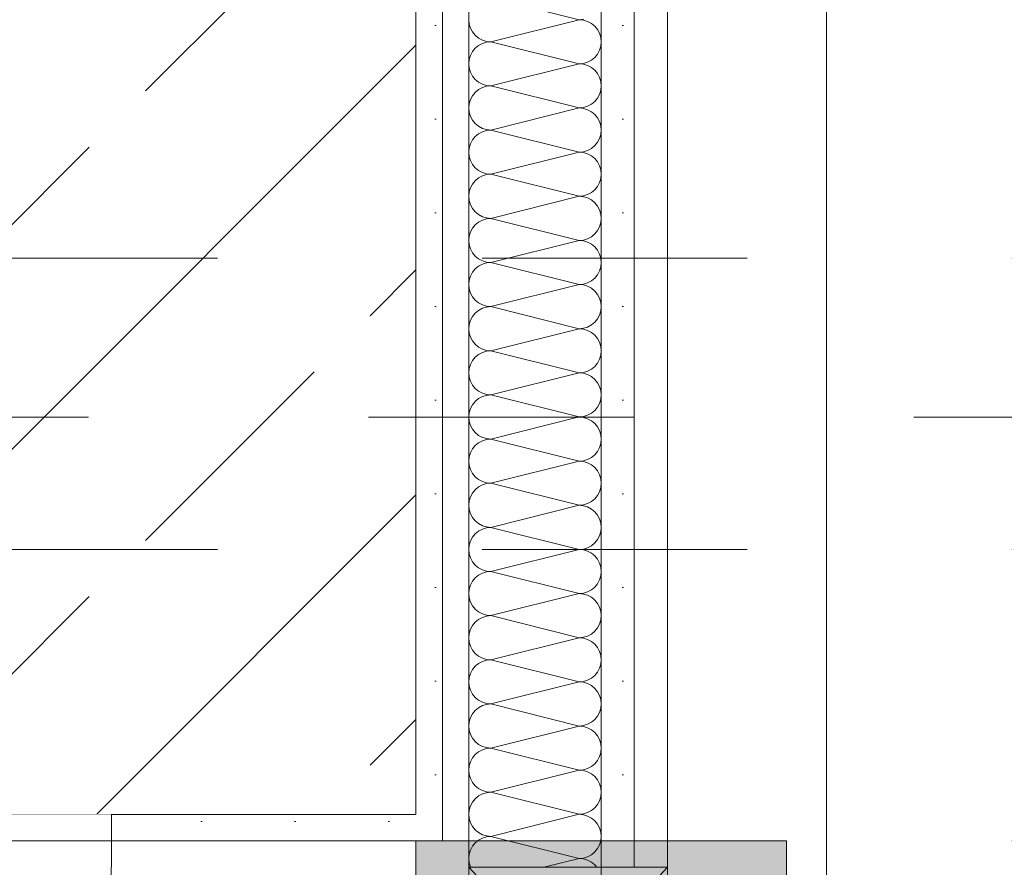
# Model space of a CAD drawing. Header units: metres. Extents: x -4 to 99, y -11 to 17.
# Tile 425 of 656: x 40.13 to 40.502, y 5.18 to 5.5. Entities that reach past the tile are written whole.
import ezdxf

# ---------------------------------------------------------------- set-up
doc = ezdxf.new("R2010")
doc.units = ezdxf.units.M
doc.header["$MEASUREMENT"] = 0
for name, pattern in [('Achse', [0.2, 0.1, -0.05, 0, -0.05]), ('Strichlinie doppelt', [0.546806, 0.264583, -0.105833, 0.070556, -0.105833]), ('Untersicht', [0.1, 0.075, -0.025]), ('Wipeout_Contour', [1, 0, -1])]:
    doc.linetypes.add(name, pattern=pattern)
for name, color, linetype in [('152 - Bemaßung_ Beschriftung.Ausbau', 7, 'Continuous'), ('451 - Universal.Achsen Raster', 7, 'Continuous'), ('605 - Struktur.Wand Innen', 7, 'Continuous'), ('607 - Struktur.Stütze', 7, 'Continuous'), ('608 - Struktur.Träger', 7, 'Continuous'), ('612 - Struktur.Stahlbau', 7, 'Continuous'), ('Neubau_606 - Struktur.Wand Innen Ausbau', 7, 'Continuous'), ('Neubau_612 - Struktur.Stahlbau', 7, 'Continuous'), ('Neubau_650 - Abdeckung.Fußboden Aufbau', 7, 'Continuous'), ('Neubau_653 - Abdeckung.TB Verkofferung', 7, 'Continuous')]:
    doc.layers.add(name, color=color, linetype=linetype)
doc.styles.add('ERSTELLTER_STIL_2', font='txt')
doc.dimstyles.new('ERSTELLTER_STIL__2', dxfattribs={"dimtxt": 0.1, "dimasz": 0.0532, "dimexe": 0.18, "dimexo": 0.0625, "dimgap": 0, "dimtad": 1, "dimtih": 1, "dimtoh": 1, "dimzin": 0, "dimdsep": 46, "dimtxsty": 'ERSTELLTER_STIL_2', "dimblk": 'ARROWHEAD_2', "dimblk1": 'ARROWHEAD_2', "dimblk2": 'ARROWHEAD_2', "dimcen": 0.09, "dimse1": 1, "dimse2": 1, "dimclrd": 7, "dimclre": 7, "dimclrt": 7, "dimazin": 0, "dimtfac": 1, "dimtdec": 4, "dimtmove": 0, "dimatfit": 3, "dimfxl": 1, "dimtolj": 1, "dimtzin": 0, "dimarcsym": 0})
pattern_1 = [(45, (0, 0), (-0.01767767, 0.01767767), [0, -0.025])]

# ---------------------------------------------------------------- blocks, each defined once
blk = doc.blocks.new('*X7')
at = {"layer": 'Neubau_606 - Struktur.Wand Innen Ausbau', "color": 7, "linetype": 'Continuous', "lineweight": 5}
for p, q in [((40.34164, 5.49999), (40.30831, 5.50832)), ((40.29998, 5.49999), (40.30014, 5.49836)), ((40.34164, 5.49999), (40.30831, 5.49165)), ((40.34164, 5.49999), (40.34327, 5.50015)), ((40.34327, 5.49983), (40.34164, 5.49999)), ((40.34483, 5.49935), (40.34327, 5.49983)), ((40.34627, 5.49858), (40.34483, 5.49935)), ((40.30014, 5.49836), (40.30061, 5.4968)), ((40.30061, 5.4968), (40.30138, 5.49536)), ((40.34753, 5.49755), (40.34627, 5.49858)), ((40.34857, 5.49628), (40.34753, 5.49755)), ((40.34934, 5.49484), (40.34857, 5.49628)), ((40.30138, 5.49536), (40.30242, 5.4941)), ((40.30242, 5.4941), (40.30368, 5.49306)), ((40.30368, 5.49306), (40.30512, 5.49229)), ((40.30512, 5.49229), (40.30668, 5.49181)), ((40.30668, 5.49181), (40.30831, 5.49165)), ((40.30831, 5.49165), (40.30668, 5.49149)), ((40.34164, 5.48332), (40.30831, 5.49165)), ((40.34982, 5.49328), (40.34934, 5.49484)), ((40.34998, 5.49165), (40.34982, 5.49328)), ((40.34982, 5.49003), (40.34998, 5.49165)), ((40.30138, 5.48795), (40.30061, 5.48651)), ((40.30242, 5.48921), (40.30138, 5.48795)), ((40.30368, 5.49025), (40.30242, 5.48921)), ((40.30512, 5.49102), (40.30368, 5.49025)), ((40.30668, 5.49149), (40.30512, 5.49102)), ((40.34857, 5.48702), (40.34934, 5.48847)), ((40.34934, 5.48847), (40.34982, 5.49003)), ((40.30014, 5.48495), (40.29998, 5.48332)), ((40.30061, 5.48651), (40.30014, 5.48495)), ((40.34483, 5.48396), (40.34627, 5.48473)), ((40.34627, 5.48473), (40.34753, 5.48576)), ((40.34753, 5.48576), (40.34857, 5.48702)), ((40.29998, 5.48332), (40.30014, 5.4817)), ((40.30014, 5.4817), (40.30061, 5.48013)), ((40.34164, 5.48332), (40.30831, 5.47499)), ((40.34164, 5.48332), (40.34327, 5.48348)), ((40.34327, 5.48316), (40.34164, 5.48332)), ((40.34327, 5.48348), (40.34483, 5.48396)), ((40.34483, 5.48269), (40.34327, 5.48316)), ((40.34627, 5.48192), (40.34483, 5.48269)), ((40.34753, 5.48088), (40.34627, 5.48192)), ((40.34857, 5.47962), (40.34753, 5.48088)), ((40.30061, 5.48013), (40.30138, 5.47869)), ((40.30138, 5.47869), (40.30242, 5.47743)), ((40.30242, 5.47743), (40.30368, 5.47639)), ((40.34934, 5.47818), (40.34857, 5.47962)), ((40.34982, 5.47661), (40.34934, 5.47818)), ((40.30368, 5.47358), (40.30242, 5.47255)), ((40.30368, 5.47639), (40.30512, 5.47562)), ((40.30512, 5.47435), (40.30368, 5.47358)), ((40.30512, 5.47562), (40.30668, 5.47515)), ((40.30668, 5.47483), (40.30512, 5.47435)), ((40.30668, 5.47515), (40.30831, 5.47499)), ((40.30831, 5.47499), (40.30668, 5.47483)), ((40.34164, 5.46665), (40.30831, 5.47499)), ((40.34934, 5.4718), (40.34982, 5.47336)), ((40.34998, 5.47499), (40.34982, 5.47661)), ((40.34982, 5.47336), (40.34998, 5.47499)), ((40.30061, 5.46984), (40.30014, 5.46828)), ((40.30138, 5.47128), (40.30061, 5.46984)), ((40.30242, 5.47255), (40.30138, 5.47128)), ((40.34753, 5.4691), (40.34857, 5.47036)), ((40.34857, 5.47036), (40.34934, 5.4718)), ((40.30014, 5.46828), (40.29998, 5.46665)), ((40.29998, 5.46665), (40.30014, 5.46503)), ((40.34164, 5.46665), (40.30831, 5.45832)), ((40.34164, 5.46665), (40.34327, 5.46681)), ((40.34327, 5.46649), (40.34164, 5.46665)), ((40.34327, 5.46681), (40.34483, 5.46729)), ((40.34483, 5.46602), (40.34327, 5.46649)), ((40.34483, 5.46729), (40.34627, 5.46806)), ((40.34627, 5.46525), (40.34483, 5.46602)), ((40.34627, 5.46806), (40.34753, 5.4691)), ((40.30014, 5.46503), (40.30061, 5.46347)), ((40.30061, 5.46347), (40.30138, 5.46202)), ((40.30138, 5.46202), (40.30242, 5.46076)), ((40.34753, 5.46421), (40.34627, 5.46525)), ((40.34857, 5.46295), (40.34753, 5.46421)), ((40.34934, 5.46151), (40.34857, 5.46295)), ((40.30242, 5.46076), (40.30368, 5.45973)), ((40.30368, 5.45973), (40.30512, 5.45896)), ((40.30512, 5.45896), (40.30668, 5.45848)), ((40.30668, 5.45848), (40.30831, 5.45832)), ((40.30831, 5.45832), (40.30668, 5.45816)), ((40.34164, 5.44999), (40.30831, 5.45832)), ((40.34982, 5.45995), (40.34934, 5.46151)), ((40.34998, 5.45832), (40.34982, 5.45995)), ((40.34982, 5.4567), (40.34998, 5.45832)), ((40.30138, 5.45462), (40.30061, 5.45318)), ((40.30242, 5.45588), (40.30138, 5.45462)), ((40.30368, 5.45692), (40.30242, 5.45588)), ((40.30512, 5.45769), (40.30368, 5.45692)), ((40.30668, 5.45816), (40.30512, 5.45769)), ((40.34857, 5.45369), (40.34934, 5.45513)), ((40.34934, 5.45513), (40.34982, 5.4567)), ((40.30014, 5.45161), (40.29998, 5.44999)), ((40.30061, 5.45318), (40.30014, 5.45161)), ((40.34483, 5.45062), (40.34627, 5.45139)), ((40.34627, 5.45139), (40.34753, 5.45243)), ((40.34753, 5.45243), (40.34857, 5.45369)), ((40.29998, 5.44999), (40.30014, 5.44836)), ((40.30014, 5.44836), (40.30061, 5.4468)), ((40.34164, 5.44999), (40.30831, 5.44165)), ((40.34164, 5.44999), (40.34327, 5.45015)), ((40.34327, 5.44983), (40.34164, 5.44999)), ((40.34327, 5.45015), (40.34483, 5.45062)), ((40.34483, 5.44935), (40.34327, 5.44983)), ((40.34627, 5.44858), (40.34483, 5.44935)), ((40.34753, 5.44755), (40.34627, 5.44858)), ((40.34857, 5.44628), (40.34753, 5.44755)), ((40.30061, 5.4468), (40.30138, 5.44536)), ((40.30138, 5.44536), (40.30242, 5.4441)), ((40.30242, 5.4441), (40.30368, 5.44306)), ((40.34934, 5.44484), (40.34857, 5.44628)), ((40.34982, 5.44328), (40.34934, 5.44484)), ((40.30368, 5.44025), (40.30242, 5.43921)), ((40.30368, 5.44306), (40.30512, 5.44229)), ((40.30512, 5.44102), (40.30368, 5.44025)), ((40.30512, 5.44229), (40.30668, 5.44181)), ((40.30668, 5.44149), (40.30512, 5.44102)), ((40.30668, 5.44181), (40.30831, 5.44165)), ((40.30831, 5.44165), (40.30668, 5.44149)), ((40.34164, 5.43332), (40.30831, 5.44165)), ((40.34934, 5.43847), (40.34982, 5.44003)), ((40.34998, 5.44165), (40.34982, 5.44328)), ((40.34982, 5.44003), (40.34998, 5.44165)), ((40.30061, 5.43651), (40.30014, 5.43495)), ((40.30138, 5.43795), (40.30061, 5.43651)), ((40.30242, 5.43921), (40.30138, 5.43795)), ((40.34753, 5.43576), (40.34857, 5.43702)), ((40.34857, 5.43702), (40.34934, 5.43847)), ((40.30014, 5.43495), (40.29998, 5.43332)), ((40.29998, 5.43332), (40.30014, 5.4317)), ((40.34164, 5.43332), (40.30831, 5.42499)), ((40.34164, 5.43332), (40.34327, 5.43348)), ((40.34327, 5.43316), (40.34164, 5.43332)), ((40.34327, 5.43348), (40.34483, 5.43396)), ((40.34483, 5.43269), (40.34327, 5.43316)), ((40.34483, 5.43396), (40.34627, 5.43473)), ((40.34627, 5.43192), (40.34483, 5.43269)), ((40.34627, 5.43473), (40.34753, 5.43576)), ((40.30014, 5.4317), (40.30061, 5.43013)), ((40.30061, 5.43013), (40.30138, 5.42869)), ((40.30138, 5.42869), (40.30242, 5.42743)), ((40.34753, 5.43088), (40.34627, 5.43192)), ((40.34857, 5.42962), (40.34753, 5.43088)), ((40.34934, 5.42818), (40.34857, 5.42962)), ((40.30242, 5.42743), (40.30368, 5.42639)), ((40.30368, 5.42639), (40.30512, 5.42562)), ((40.30512, 5.42562), (40.30668, 5.42515)), ((40.30668, 5.42483), (40.30512, 5.42435)), ((40.30668, 5.42515), (40.30831, 5.42499)), ((40.30831, 5.42499), (40.30668, 5.42483)), ((40.34164, 5.41665), (40.30831, 5.42499)), ((40.34982, 5.42661), (40.34934, 5.42818)), ((40.34998, 5.42499), (40.34982, 5.42661)), ((40.34982, 5.42336), (40.34998, 5.42499)), ((40.30138, 5.42128), (40.30061, 5.41984)), ((40.30242, 5.42255), (40.30138, 5.42128)), ((40.30368, 5.42358), (40.30242, 5.42255)), ((40.30512, 5.42435), (40.30368, 5.42358)), ((40.34857, 5.42036), (40.34934, 5.4218)), ((40.34934, 5.4218), (40.34982, 5.42336)), ((40.30014, 5.41828), (40.29998, 5.41665)), ((40.30061, 5.41984), (40.30014, 5.41828)), ((40.34327, 5.41681), (40.34483, 5.41729)), ((40.34483, 5.41729), (40.34627, 5.41806)), ((40.34627, 5.41806), (40.34753, 5.4191)), ((40.34753, 5.4191), (40.34857, 5.42036)), ((40.29998, 5.41665), (40.30014, 5.41503)), ((40.30014, 5.41503), (40.30061, 5.41347)), ((40.34164, 5.41665), (40.30831, 5.40832)), ((40.34164, 5.41665), (40.34327, 5.41681)), ((40.34327, 5.41649), (40.34164, 5.41665)), ((40.34483, 5.41602), (40.34327, 5.41649)), ((40.34627, 5.41525), (40.34483, 5.41602)), ((40.34753, 5.41421), (40.34627, 5.41525)), ((40.34857, 5.41295), (40.34753, 5.41421)), ((40.30061, 5.41347), (40.30138, 5.41202)), ((40.30138, 5.41202), (40.30242, 5.41076)), ((40.30242, 5.41076), (40.30368, 5.40973)), ((40.34934, 5.41151), (40.34857, 5.41295)), ((40.34982, 5.40995), (40.34934, 5.41151)), ((40.34998, 5.40832), (40.34982, 5.40995)), ((40.30368, 5.40692), (40.30242, 5.40588)), ((40.30368, 5.40973), (40.30512, 5.40896)), ((40.30512, 5.40769), (40.30368, 5.40692)), ((40.30512, 5.40896), (40.30668, 5.40848)), ((40.30668, 5.40816), (40.30512, 5.40769)), ((40.30668, 5.40848), (40.30831, 5.40832)), ((40.30831, 5.40832), (40.30668, 5.40816)), ((40.34164, 5.39999), (40.30831, 5.40832)), ((40.34934, 5.40513), (40.34982, 5.4067)), ((40.34982, 5.4067), (40.34998, 5.40832)), ((40.30061, 5.40318), (40.30014, 5.40161)), ((40.30138, 5.40462), (40.30061, 5.40318)), ((40.30242, 5.40588), (40.30138, 5.40462)), ((40.34627, 5.40139), (40.34753, 5.40243)), ((40.34753, 5.40243), (40.34857, 5.40369)), ((40.34857, 5.40369), (40.34934, 5.40513)), ((40.30014, 5.40161), (40.29998, 5.39999)), ((40.29998, 5.39999), (40.30014, 5.39836)), ((40.34164, 5.39999), (40.30831, 5.39165)), ((40.34164, 5.39999), (40.34327, 5.40015)), ((40.34327, 5.39983), (40.34164, 5.39999)), ((40.34327, 5.40015), (40.34483, 5.40062)), ((40.34483, 5.39935), (40.34327, 5.39983)), ((40.34483, 5.40062), (40.34627, 5.40139)), ((40.34627, 5.39858), (40.34483, 5.39935)), ((40.30014, 5.39836), (40.30061, 5.3968)), ((40.30061, 5.3968), (40.30138, 5.39536)), ((40.30138, 5.39536), (40.30242, 5.3941)), ((40.34753, 5.39755), (40.34627, 5.39858)), ((40.34857, 5.39628), (40.34753, 5.39755)), ((40.34934, 5.39484), (40.34857, 5.39628)), ((40.30242, 5.3941), (40.30368, 5.39306)), ((40.30368, 5.39306), (40.30512, 5.39229)), ((40.30512, 5.39229), (40.30668, 5.39181)), ((40.30668, 5.39149), (40.30512, 5.39102)), ((40.30668, 5.39181), (40.30831, 5.39165)), ((40.30831, 5.39165), (40.30668, 5.39149)), ((40.34164, 5.38332), (40.30831, 5.39165)), ((40.34982, 5.39328), (40.34934, 5.39484)), ((40.34998, 5.39165), (40.34982, 5.39328)), ((40.34982, 5.39003), (40.34998, 5.39165)), ((40.30138, 5.38795), (40.30061, 5.38651)), ((40.30242, 5.38921), (40.30138, 5.38795)), ((40.30368, 5.39025), (40.30242, 5.38921)), ((40.30512, 5.39102), (40.30368, 5.39025)), ((40.34857, 5.38702), (40.34934, 5.38847)), ((40.34934, 5.38847), (40.34982, 5.39003)), ((40.30014, 5.38495), (40.29998, 5.38332)), ((40.30061, 5.38651), (40.30014, 5.38495)), ((40.34327, 5.38348), (40.34483, 5.38396)), ((40.34483, 5.38396), (40.34627, 5.38473)), ((40.34627, 5.38473), (40.34753, 5.38576)), ((40.34753, 5.38576), (40.34857, 5.38702)), ((40.29998, 5.38332), (40.30014, 5.3817)), ((40.30014, 5.3817), (40.30061, 5.38013)), ((40.30061, 5.38013), (40.30138, 5.37869)), ((40.34164, 5.38332), (40.30831, 5.37499)), ((40.34164, 5.38332), (40.34327, 5.38348)), ((40.34327, 5.38316), (40.34164, 5.38332)), ((40.34483, 5.38269), (40.34327, 5.38316)), ((40.34627, 5.38192), (40.34483, 5.38269)), ((40.34753, 5.38088), (40.34627, 5.38192)), ((40.34857, 5.37962), (40.34753, 5.38088)), ((40.30138, 5.37869), (40.30242, 5.37743)), ((40.30242, 5.37743), (40.30368, 5.37639)), ((40.30368, 5.37639), (40.30512, 5.37562)), ((40.34934, 5.37818), (40.34857, 5.37962)), ((40.34982, 5.37661), (40.34934, 5.37818)), ((40.34998, 5.37499), (40.34982, 5.37661)), ((40.30368, 5.37358), (40.30242, 5.37255)), ((40.30512, 5.37435), (40.30368, 5.37358)), ((40.30512, 5.37562), (40.30668, 5.37515)), ((40.30668, 5.37483), (40.30512, 5.37435)), ((40.30668, 5.37515), (40.30831, 5.37499)), ((40.30831, 5.37499), (40.30668, 5.37483)), ((40.34164, 5.36665), (40.30831, 5.37499)), ((40.34934, 5.3718), (40.34982, 5.37336)), ((40.34982, 5.37336), (40.34998, 5.37499)), ((40.30061, 5.36984), (40.30014, 5.36828)), ((40.30138, 5.37128), (40.30061, 5.36984)), ((40.30242, 5.37255), (40.30138, 5.37128)), ((40.34627, 5.36806), (40.34753, 5.3691)), ((40.34753, 5.3691), (40.34857, 5.37036)), ((40.34857, 5.37036), (40.34934, 5.3718)), ((40.30014, 5.36828), (40.29998, 5.36665)), ((40.29998, 5.36665), (40.30014, 5.36503)), ((40.34164, 5.36665), (40.30831, 5.35832)), ((40.34164, 5.36665), (40.34327, 5.36681)), ((40.34327, 5.36649), (40.34164, 5.36665)), ((40.34327, 5.36681), (40.34483, 5.36729)), ((40.34483, 5.36602), (40.34327, 5.36649)), ((40.34483, 5.36729), (40.34627, 5.36806)), ((40.34627, 5.36525), (40.34483, 5.36602)), ((40.34753, 5.36421), (40.34627, 5.36525)), ((40.30014, 5.36503), (40.30061, 5.36347)), ((40.30061, 5.36347), (40.30138, 5.36202)), ((40.30138, 5.36202), (40.30242, 5.36076)), ((40.34857, 5.36295), (40.34753, 5.36421)), ((40.34934, 5.36151), (40.34857, 5.36295)), ((40.34982, 5.35995), (40.34934, 5.36151)), ((40.30242, 5.36076), (40.30368, 5.35973)), ((40.30368, 5.35973), (40.30512, 5.35896)), ((40.30512, 5.35896), (40.30668, 5.35848)), ((40.30668, 5.35816), (40.30512, 5.35769)), ((40.30668, 5.35848), (40.30831, 5.35832)), ((40.30831, 5.35832), (40.30668, 5.35816)), ((40.34164, 5.34999), (40.30831, 5.35832)), ((40.34998, 5.35832), (40.34982, 5.35995)), ((40.34982, 5.3567), (40.34998, 5.35832)), ((40.30138, 5.35462), (40.30061, 5.35318)), ((40.30242, 5.35588), (40.30138, 5.35462)), ((40.30368, 5.35692), (40.30242, 5.35588)), ((40.30512, 5.35769), (40.30368, 5.35692)), ((40.34857, 5.35369), (40.34934, 5.35513)), ((40.34934, 5.35513), (40.34982, 5.3567)), ((40.30014, 5.35161), (40.29998, 5.34999)), ((40.30061, 5.35318), (40.30014, 5.35161)), ((40.34327, 5.35015), (40.34483, 5.35062)), ((40.34483, 5.35062), (40.34627, 5.35139)), ((40.34627, 5.35139), (40.34753, 5.35243)), ((40.34753, 5.35243), (40.34857, 5.35369)), ((40.29998, 5.34999), (40.30014, 5.34836)), ((40.30014, 5.34836), (40.30061, 5.3468)), ((40.30061, 5.3468), (40.30138, 5.34536)), ((40.34164, 5.34999), (40.30831, 5.34165)), ((40.34164, 5.34999), (40.34327, 5.35015)), ((40.34327, 5.34983), (40.34164, 5.34999)), ((40.34483, 5.34935), (40.34327, 5.34983)), ((40.34627, 5.34858), (40.34483, 5.34935)), ((40.34753, 5.34755), (40.34627, 5.34858)), ((40.34857, 5.34628), (40.34753, 5.34755)), ((40.30138, 5.34536), (40.30242, 5.3441)), ((40.30242, 5.3441), (40.30368, 5.34306)), ((40.30368, 5.34306), (40.30512, 5.34229)), ((40.34934, 5.34484), (40.34857, 5.34628)), ((40.34982, 5.34328), (40.34934, 5.34484)), ((40.34998, 5.34165), (40.34982, 5.34328)), ((40.30242, 5.33921), (40.30138, 5.33795)), ((40.30368, 5.34025), (40.30242, 5.33921)), ((40.30512, 5.34102), (40.30368, 5.34025)), ((40.30512, 5.34229), (40.30668, 5.34181)), ((40.30668, 5.34149), (40.30512, 5.34102)), ((40.30668, 5.34181), (40.30831, 5.34165)), ((40.30831, 5.34165), (40.30668, 5.34149)), ((40.34164, 5.33332), (40.30831, 5.34165)), ((40.34934, 5.33847), (40.34982, 5.34003)), ((40.34982, 5.34003), (40.34998, 5.34165)), ((40.30061, 5.33651), (40.30014, 5.33495)), ((40.30138, 5.33795), (40.30061, 5.33651)), ((40.34627, 5.33473), (40.34753, 5.33576)), ((40.34753, 5.33576), (40.34857, 5.33702)), ((40.34857, 5.33702), (40.34934, 5.33847)), ((40.30014, 5.33495), (40.29998, 5.33332)), ((40.29998, 5.33332), (40.30014, 5.3317)), ((40.34164, 5.33332), (40.30831, 5.32499)), ((40.34164, 5.33332), (40.34327, 5.33348)), ((40.34327, 5.33316), (40.34164, 5.33332)), ((40.34327, 5.33348), (40.34483, 5.33396)), ((40.34483, 5.33269), (40.34327, 5.33316)), ((40.34483, 5.33396), (40.34627, 5.33473)), ((40.34627, 5.33192), (40.34483, 5.33269)), ((40.34753, 5.33088), (40.34627, 5.33192)), ((40.30014, 5.3317), (40.30061, 5.33013)), ((40.30061, 5.33013), (40.30138, 5.32869)), ((40.30138, 5.32869), (40.30242, 5.32743)), ((40.34857, 5.32962), (40.34753, 5.33088)), ((40.34934, 5.32818), (40.34857, 5.32962)), ((40.34982, 5.32661), (40.34934, 5.32818)), ((40.30242, 5.32743), (40.30368, 5.32639)), ((40.30368, 5.32639), (40.30512, 5.32562)), ((40.30512, 5.32435), (40.30368, 5.32358)), ((40.30512, 5.32562), (40.30668, 5.32515)), ((40.30668, 5.32483), (40.30512, 5.32435)), ((40.30668, 5.32515), (40.30831, 5.32499)), ((40.30831, 5.32499), (40.30668, 5.32483)), ((40.34164, 5.31665), (40.30831, 5.32499)), ((40.34998, 5.32499), (40.34982, 5.32661)), ((40.34982, 5.32336), (40.34998, 5.32499)), ((40.30138, 5.32128), (40.30061, 5.31984)), ((40.30242, 5.32255), (40.30138, 5.32128)), ((40.30368, 5.32358), (40.30242, 5.32255)), ((40.34857, 5.32036), (40.34934, 5.3218)), ((40.34934, 5.3218), (40.34982, 5.32336)), ((40.30014, 5.31828), (40.29998, 5.31665)), ((40.30061, 5.31984), (40.30014, 5.31828)), ((40.34327, 5.31681), (40.34483, 5.31729)), ((40.34483, 5.31729), (40.34627, 5.31806)), ((40.34627, 5.31806), (40.34753, 5.3191)), ((40.34753, 5.3191), (40.34857, 5.32036)), ((40.29998, 5.31665), (40.30014, 5.31503)), ((40.30014, 5.31503), (40.30061, 5.31347)), ((40.30061, 5.31347), (40.30138, 5.31202)), ((40.34164, 5.31665), (40.30831, 5.30832)), ((40.34164, 5.31665), (40.34327, 5.31681)), ((40.34327, 5.31649), (40.34164, 5.31665)), ((40.34483, 5.31602), (40.34327, 5.31649)), ((40.34627, 5.31525), (40.34483, 5.31602)), ((40.34753, 5.31421), (40.34627, 5.31525)), ((40.34857, 5.31295), (40.34753, 5.31421)), ((40.30138, 5.31202), (40.30242, 5.31076)), ((40.30242, 5.31076), (40.30368, 5.30973)), ((40.30368, 5.30973), (40.30512, 5.30896)), ((40.34934, 5.31151), (40.34857, 5.31295)), ((40.34982, 5.30995), (40.34934, 5.31151)), ((40.34998, 5.30832), (40.34982, 5.30995)), ((40.30242, 5.30588), (40.30138, 5.30462)), ((40.30368, 5.30692), (40.30242, 5.30588)), ((40.30512, 5.30769), (40.30368, 5.30692)), ((40.30512, 5.30896), (40.30668, 5.30848)), ((40.30668, 5.30816), (40.30512, 5.30769)), ((40.30668, 5.30848), (40.30831, 5.30832)), ((40.30831, 5.30832), (40.30668, 5.30816)), ((40.34164, 5.29999), (40.30831, 5.30832)), ((40.34934, 5.30513), (40.34982, 5.3067)), ((40.34982, 5.3067), (40.34998, 5.30832)), ((40.30061, 5.30318), (40.30014, 5.30161)), ((40.30138, 5.30462), (40.30061, 5.30318)), ((40.34627, 5.30139), (40.34753, 5.30243)), ((40.34753, 5.30243), (40.34857, 5.30369)), ((40.34857, 5.30369), (40.34934, 5.30513)), ((40.30014, 5.30161), (40.29998, 5.29999)), ((40.29998, 5.29999), (40.30014, 5.29836)), ((40.30014, 5.29836), (40.30061, 5.2968)), ((40.34164, 5.29999), (40.30831, 5.29165)), ((40.34164, 5.29999), (40.34327, 5.30015)), ((40.34327, 5.29983), (40.34164, 5.29999)), ((40.34327, 5.30015), (40.34483, 5.30062)), ((40.34483, 5.29935), (40.34327, 5.29983)), ((40.34483, 5.30062), (40.34627, 5.30139)), ((40.34627, 5.29858), (40.34483, 5.29935)), ((40.34753, 5.29755), (40.34627, 5.29858)), ((40.30061, 5.2968), (40.30138, 5.29536)), ((40.30138, 5.29536), (40.30242, 5.2941)), ((40.34857, 5.29628), (40.34753, 5.29755)), ((40.34934, 5.29484), (40.34857, 5.29628)), ((40.34982, 5.29328), (40.34934, 5.29484)), ((40.30242, 5.2941), (40.30368, 5.29306)), ((40.30368, 5.29306), (40.30512, 5.29229)), ((40.30512, 5.29102), (40.30368, 5.29025)), ((40.30512, 5.29229), (40.30668, 5.29181)), ((40.30668, 5.29149), (40.30512, 5.29102)), ((40.30668, 5.29181), (40.30831, 5.29165)), ((40.30831, 5.29165), (40.30668, 5.29149)), ((40.34164, 5.28332), (40.30831, 5.29165)), ((40.34998, 5.29165), (40.34982, 5.29328)), ((40.34982, 5.29003), (40.34998, 5.29165)), ((40.30138, 5.28795), (40.30061, 5.28651)), ((40.30242, 5.28921), (40.30138, 5.28795)), ((40.30368, 5.29025), (40.30242, 5.28921)), ((40.34857, 5.28702), (40.34934, 5.28847)), ((40.34934, 5.28847), (40.34982, 5.29003)), ((40.30014, 5.28495), (40.29998, 5.28332)), ((40.30061, 5.28651), (40.30014, 5.28495)), ((40.34164, 5.28332), (40.34327, 5.28348)), ((40.34327, 5.28348), (40.34483, 5.28396)), ((40.34483, 5.28396), (40.34627, 5.28473)), ((40.34627, 5.28473), (40.34753, 5.28576)), ((40.34753, 5.28576), (40.34857, 5.28702)), ((40.29998, 5.28332), (40.30014, 5.2817)), ((40.30014, 5.2817), (40.30061, 5.28013)), ((40.30061, 5.28013), (40.30138, 5.27869)), ((40.34164, 5.28332), (40.30831, 5.27499)), ((40.34327, 5.28316), (40.34164, 5.28332)), ((40.34483, 5.28269), (40.34327, 5.28316)), ((40.34627, 5.28192), (40.34483, 5.28269)), ((40.34753, 5.28088), (40.34627, 5.28192)), ((40.34857, 5.27962), (40.34753, 5.28088)), ((40.30138, 5.27869), (40.30242, 5.27743)), ((40.30242, 5.27743), (40.30368, 5.27639)), ((40.30368, 5.27639), (40.30512, 5.27562)), ((40.34934, 5.27818), (40.34857, 5.27962)), ((40.34982, 5.27661), (40.34934, 5.27818)), ((40.34998, 5.27499), (40.34982, 5.27661)), ((40.30242, 5.27255), (40.30138, 5.27128)), ((40.30368, 5.27358), (40.30242, 5.27255)), ((40.30512, 5.27435), (40.30368, 5.27358)), ((40.30512, 5.27562), (40.30668, 5.27515)), ((40.30668, 5.27483), (40.30512, 5.27435)), ((40.30668, 5.27515), (40.30831, 5.27499)), ((40.30831, 5.27499), (40.30668, 5.27483)), ((40.34164, 5.26665), (40.30831, 5.27499)), ((40.34934, 5.2718), (40.34982, 5.27336)), ((40.34982, 5.27336), (40.34998, 5.27499)), ((40.30061, 5.26984), (40.30014, 5.26828)), ((40.30138, 5.27128), (40.30061, 5.26984)), ((40.34627, 5.26806), (40.34753, 5.2691)), ((40.34753, 5.2691), (40.34857, 5.27036)), ((40.34857, 5.27036), (40.34934, 5.2718)), ((40.30014, 5.26828), (40.29998, 5.26665)), ((40.29998, 5.26665), (40.30014, 5.26503)), ((40.30014, 5.26503), (40.30061, 5.26347)), ((40.34164, 5.26665), (40.30831, 5.25832)), ((40.34164, 5.26665), (40.34327, 5.26681)), ((40.34327, 5.26649), (40.34164, 5.26665)), ((40.34327, 5.26681), (40.34483, 5.26729)), ((40.34483, 5.26602), (40.34327, 5.26649)), ((40.34483, 5.26729), (40.34627, 5.26806)), ((40.34627, 5.26525), (40.34483, 5.26602)), ((40.34753, 5.26421), (40.34627, 5.26525)), ((40.30061, 5.26347), (40.30138, 5.26202)), ((40.30138, 5.26202), (40.30242, 5.26076)), ((40.34857, 5.26295), (40.34753, 5.26421)), ((40.34934, 5.26151), (40.34857, 5.26295)), ((40.34982, 5.25995), (40.34934, 5.26151)), ((40.30242, 5.26076), (40.30368, 5.25973)), ((40.30368, 5.25973), (40.30512, 5.25896)), ((40.30512, 5.25769), (40.30368, 5.25692)), ((40.30512, 5.25896), (40.30668, 5.25848)), ((40.30668, 5.25816), (40.30512, 5.25769)), ((40.30668, 5.25848), (40.30831, 5.25832)), ((40.30831, 5.25832), (40.30668, 5.25816)), ((40.34164, 5.24999), (40.30831, 5.25832)), ((40.34998, 5.25832), (40.34982, 5.25995)), ((40.34982, 5.2567), (40.34998, 5.25832)), ((40.30138, 5.25462), (40.30061, 5.25318)), ((40.30242, 5.25588), (40.30138, 5.25462)), ((40.30368, 5.25692), (40.30242, 5.25588)), ((40.34753, 5.25243), (40.34857, 5.25369)), ((40.34857, 5.25369), (40.34934, 5.25513)), ((40.34934, 5.25513), (40.34982, 5.2567)), ((40.30014, 5.25161), (40.29998, 5.24999)), ((40.29998, 5.24999), (40.30014, 5.24836)), ((40.30061, 5.25318), (40.30014, 5.25161)), ((40.34164, 5.24999), (40.30831, 5.24165)), ((40.34164, 5.24999), (40.34327, 5.25015)), ((40.34327, 5.24983), (40.34164, 5.24999)), ((40.34327, 5.25015), (40.34483, 5.25062)), ((40.34483, 5.25062), (40.34627, 5.25139)), ((40.34627, 5.25139), (40.34753, 5.25243)), ((40.30014, 5.24836), (40.30061, 5.2468)), ((40.30061, 5.2468), (40.30138, 5.24536)), ((40.34483, 5.24935), (40.34327, 5.24983)), ((40.34627, 5.24858), (40.34483, 5.24935)), ((40.34753, 5.24755), (40.34627, 5.24858)), ((40.34857, 5.24628), (40.34753, 5.24755)), ((40.34934, 5.24484), (40.34857, 5.24628)), ((40.30138, 5.24536), (40.30242, 5.2441)), ((40.30242, 5.2441), (40.30368, 5.24306)), ((40.30368, 5.24306), (40.30512, 5.24229)), ((40.34982, 5.24328), (40.34934, 5.24484)), ((40.34998, 5.24165), (40.34982, 5.24328)), ((40.30242, 5.23921), (40.30138, 5.23795)), ((40.30368, 5.24025), (40.30242, 5.23921)), ((40.30512, 5.24102), (40.30368, 5.24025)), ((40.30512, 5.24229), (40.30668, 5.24181)), ((40.30668, 5.24149), (40.30512, 5.24102)), ((40.30668, 5.24181), (40.30831, 5.24165)), ((40.30831, 5.24165), (40.30668, 5.24149)), ((40.34164, 5.23332), (40.30831, 5.24165)), ((40.34934, 5.23847), (40.34982, 5.24003)), ((40.34982, 5.24003), (40.34998, 5.24165)), ((40.30061, 5.23651), (40.30014, 5.23495)), ((40.30138, 5.23795), (40.30061, 5.23651)), ((40.34627, 5.23473), (40.34753, 5.23576)), ((40.34753, 5.23576), (40.34857, 5.23702)), ((40.34857, 5.23702), (40.34934, 5.23847)), ((40.30014, 5.23495), (40.29998, 5.23332)), ((40.29998, 5.23332), (40.30014, 5.2317)), ((40.30014, 5.2317), (40.30061, 5.23013)), ((40.34164, 5.23332), (40.30831, 5.22499)), ((40.34164, 5.23332), (40.34327, 5.23348)), ((40.34327, 5.23316), (40.34164, 5.23332)), ((40.34327, 5.23348), (40.34483, 5.23396)), ((40.34483, 5.23269), (40.34327, 5.23316)), ((40.34483, 5.23396), (40.34627, 5.23473)), ((40.34627, 5.23192), (40.34483, 5.23269)), ((40.34753, 5.23088), (40.34627, 5.23192)), ((40.30061, 5.23013), (40.30138, 5.22869)), ((40.30138, 5.22869), (40.30242, 5.22743)), ((40.34857, 5.22962), (40.34753, 5.23088)), ((40.34934, 5.22818), (40.34857, 5.22962)), ((40.34982, 5.22661), (40.34934, 5.22818)), ((40.30242, 5.22743), (40.30368, 5.22639)), ((40.30368, 5.22639), (40.30512, 5.22562)), ((40.30512, 5.22435), (40.30368, 5.22358)), ((40.30512, 5.22562), (40.30668, 5.22515)), ((40.30668, 5.22483), (40.30512, 5.22435)), ((40.30668, 5.22515), (40.30831, 5.22499)), ((40.30831, 5.22499), (40.30668, 5.22483)), ((40.34164, 5.21665), (40.30831, 5.22499)), ((40.34998, 5.22499), (40.34982, 5.22661)), ((40.34982, 5.22336), (40.34998, 5.22499)), ((40.30138, 5.22128), (40.30061, 5.21984)), ((40.30242, 5.22255), (40.30138, 5.22128)), ((40.30368, 5.22358), (40.30242, 5.22255)), ((40.34753, 5.2191), (40.34857, 5.22036)), ((40.34857, 5.22036), (40.34934, 5.2218)), ((40.34934, 5.2218), (40.34982, 5.22336)), ((40.30014, 5.21828), (40.29998, 5.21665)), ((40.29998, 5.21665), (40.30014, 5.21503)), ((40.30061, 5.21984), (40.30014, 5.21828)), ((40.34164, 5.21665), (40.30831, 5.20832)), ((40.34164, 5.21665), (40.34327, 5.21681)), ((40.34327, 5.21649), (40.34164, 5.21665)), ((40.34327, 5.21681), (40.34483, 5.21729)), ((40.34483, 5.21729), (40.34627, 5.21806)), ((40.34627, 5.21806), (40.34753, 5.2191)), ((40.30014, 5.21503), (40.30061, 5.21347)), ((40.30061, 5.21347), (40.30138, 5.21202)), ((40.34483, 5.21602), (40.34327, 5.21649)), ((40.34627, 5.21525), (40.34483, 5.21602)), ((40.34753, 5.21421), (40.34627, 5.21525)), ((40.34857, 5.21295), (40.34753, 5.21421)), ((40.34934, 5.21151), (40.34857, 5.21295)), ((40.30138, 5.21202), (40.30242, 5.21076)), ((40.30242, 5.21076), (40.30368, 5.20973)), ((40.30368, 5.20973), (40.30512, 5.20896)), ((40.34982, 5.20995), (40.34934, 5.21151)), ((40.34998, 5.20832), (40.34982, 5.20995)), ((40.30242, 5.20588), (40.30138, 5.20462)), ((40.30368, 5.20692), (40.30242, 5.20588)), ((40.30512, 5.20769), (40.30368, 5.20692)), ((40.30512, 5.20896), (40.30668, 5.20848)), ((40.30668, 5.20816), (40.30512, 5.20769)), ((40.30668, 5.20848), (40.30831, 5.20832)), ((40.30831, 5.20832), (40.30668, 5.20816)), ((40.34164, 5.19999), (40.30831, 5.20832)), ((40.34934, 5.20513), (40.34982, 5.2067)), ((40.34982, 5.2067), (40.34998, 5.20832)), ((40.30061, 5.20318), (40.30014, 5.20161)), ((40.30138, 5.20462), (40.30061, 5.20318)), ((40.34627, 5.20139), (40.34753, 5.20243)), ((40.34753, 5.20243), (40.34857, 5.20369)), ((40.34857, 5.20369), (40.34934, 5.20513)), ((40.30014, 5.20161), (40.29998, 5.19999)), ((40.29998, 5.19999), (40.30014, 5.19836)), ((40.30014, 5.19836), (40.30061, 5.1968)), ((40.34164, 5.19999), (40.30831, 5.19165)), ((40.34164, 5.19999), (40.34327, 5.20015)), ((40.34327, 5.19983), (40.34164, 5.19999)), ((40.34327, 5.20015), (40.34483, 5.20062)), ((40.34483, 5.19935), (40.34327, 5.19983)), ((40.34483, 5.20062), (40.34627, 5.20139)), ((40.34627, 5.19858), (40.34483, 5.19935)), ((40.34753, 5.19755), (40.34627, 5.19858)), ((40.30061, 5.1968), (40.30138, 5.19536)), ((40.30138, 5.19536), (40.30242, 5.1941)), ((40.34857, 5.19628), (40.34753, 5.19755)), ((40.34934, 5.19484), (40.34857, 5.19628)), ((40.34982, 5.19328), (40.34934, 5.19484)), ((40.30242, 5.1941), (40.30368, 5.19306)), ((40.30368, 5.19306), (40.30512, 5.19229)), ((40.30512, 5.19102), (40.30368, 5.19025)), ((40.30512, 5.19229), (40.30668, 5.19181)), ((40.30668, 5.19149), (40.30512, 5.19102)), ((40.30668, 5.19181), (40.30831, 5.19165)), ((40.30831, 5.19165), (40.30668, 5.19149)), ((40.34164, 5.18332), (40.30831, 5.19165)), ((40.34998, 5.19165), (40.34982, 5.19328)), ((40.34982, 5.19003), (40.34998, 5.19165)), ((40.30138, 5.18795), (40.30061, 5.18651)), ((40.30242, 5.18921), (40.30138, 5.18795)), ((40.30368, 5.19025), (40.30242, 5.18921)), ((40.34753, 5.18576), (40.34857, 5.18702)), ((40.34857, 5.18702), (40.34934, 5.18847)), ((40.34934, 5.18847), (40.34982, 5.19003)), ((40.30014, 5.18495), (40.29998, 5.18332)), ((40.29998, 5.18332), (40.30014, 5.1817)), ((40.30061, 5.18651), (40.30014, 5.18495)), ((40.34164, 5.18332), (40.32829, 5.17998)), ((40.34164, 5.18332), (40.34327, 5.18348)), ((40.34327, 5.18316), (40.34164, 5.18332)), ((40.34327, 5.18348), (40.34483, 5.18396)), ((40.34483, 5.18269), (40.34327, 5.18316)), ((40.34483, 5.18396), (40.34627, 5.18473)), ((40.34627, 5.18473), (40.34753, 5.18576)), ((40.30014, 5.1817), (40.30061, 5.18013)), ((40.30061, 5.18013), (40.30069, 5.17998)), ((40.34627, 5.18192), (40.34483, 5.18269)), ((40.34753, 5.18088), (40.34627, 5.18192)), ((40.34827, 5.17998), (40.34753, 5.18088))]:
    blk.add_line(p, q, dxfattribs=at)
blk = doc.blocks.new('*D633')
at = {"layer": '152 - Bemaßung_ Beschriftung.Ausbau', "color": 7, "linetype": 'Continuous', "lineweight": 5}
for p, q in [((40.165, 4.5121), (40.165, 4.6171)), ((40.37498, 4.5121), (40.37498, 4.6171)), ((40.18521, 4.5996), (40.14479, 4.5296)), ((40.39518, 4.5996), (40.35477, 4.5296)), ((40.13077, 4.5646), (40.165, 4.5646)), ((40.165, 4.5646), (40.37498, 4.5646))]:
    blk.add_line(p, q, dxfattribs=at)
at = {"color": 254, "linetype": 'Wipeout_Contour', "lineweight": 0, "ltscale": 162.154862}
blk.add_wipeout([(40.17267, 4.56317), (40.3673, 4.56317), (40.3673, 4.70603), (40.17267, 4.70603)], dxfattribs=at).dxf.layer = '152 - Bemaßung_ Beschriftung.Ausbau'
at = {"layer": '152 - Bemaßung_ Beschriftung.Ausbau', "color": 7, "lineweight": 5, "insert": (40.1941, 4.5846), "char_height": 0.1, "attachment_point": 7, "style": 'ERSTELLTER_STIL_2'}
blk.add_mtext('\\A1;{\\pql;\\fArial|b0|i0|c0|p38;21}', dxfattribs=at)
blk = doc.blocks.new('ARROWHEAD_2')
at = {"color": 0, "linetype": 'Continuous', "lineweight": 0}
for p, q in [((-0.3781, -0.655), (0.3781, 0.655)), ((0, 0), (-1, 0))]:
    blk.add_line(p, q, dxfattribs=at)
blk = doc.blocks.new('*D634')
at = {"layer": '152 - Bemaßung_ Beschriftung.Ausbau', "color": 7, "linetype": 'Continuous', "lineweight": 5}
for p, q in [((40.37498, 4.5121), (40.37498, 4.6171)), ((42.09999, 4.5121), (42.09999, 4.6171)), ((40.39518, 4.5996), (40.35477, 4.5296)), ((42.07978, 4.5296), (42.1202, 4.5996)), ((40.37498, 4.5646), (42.09999, 4.5646)), ((42.09999, 4.5646), (42.13422, 4.5646))]:
    blk.add_line(p, q, dxfattribs=at)
at = {"layer": '152 - Bemaßung_ Beschriftung.Ausbau', "color": 7, "lineweight": 5, "insert": (41.07941, 4.56519), "char_height": 0.1, "attachment_point": 7, "style": 'ERSTELLTER_STIL_2'}
blk.add_mtext('\\A1;{\\pql;\\fArial|b0|i0|c0|p38;1,72\\fArial|b0|i0|c0|p38;\\A1{\\H.66x;\\S5^  ;}}', dxfattribs=at)

msp = doc.modelspace()

# ---------------------------------------------------------------- hatches: boundary and pattern name
at = {"layer": '607 - Struktur.Stütze', "linetype": 'Continuous', "lineweight": 0, "true_color": 0x000000}
h = msp.add_hatch(dxfattribs=at)
h.set_pattern_fill('Beton__Stahlbeton_0001', color=18, style=0, pattern_type=2)
h.set_pattern_definition([(45, (0, 0), (-0.0848528, 0.0848528), []), (45, (-0.04243, 0.04243), (-0.0848528, 0.0848528), [0.09, -0.03])])
h.paths.add_polyline_path([(39.97999, 5.19998), (40.27999, 5.19998), (40.27999, 5.99998), (39.97999, 5.99998)])
h = msp.add_hatch(dxfattribs=at)
h.set_pattern_fill('Gips_0001', color=18, style=0, pattern_type=2)
h.set_pattern_definition(pattern_1)
h.paths.add_polyline_path([(40.165, 5.19998), (40.165, 5.18998), (40.28999, 5.18998), (40.28999, 5.76), (40.27999, 5.76), (40.27999, 5.19998)])
at = {"layer": '612 - Struktur.Stahlbau', "linetype": 'Continuous', "lineweight": 0, "true_color": 0x30307f}
msp.add_hatch(color=177, dxfattribs=at).paths.add_polyline_path([(40.28, 5.18998), (40.42, 5.18998), (40.42, 0.70998), (40.28, 0.70998)])
at = {"layer": 'Neubau_606 - Struktur.Wand Innen Ausbau', "linetype": 'Continuous', "lineweight": 0, "true_color": 0x000000}
h = msp.add_hatch(dxfattribs=at)
h.set_pattern_fill('Gips_0001', color=18, style=0, pattern_type=2)
h.set_pattern_definition(pattern_1)
h.paths.add_polyline_path([(40.34998, 5.76), (40.34998, 5.17998), (40.36248, 5.17998), (40.36248, 5.76)])
h = msp.add_hatch(dxfattribs=at)
h.set_pattern_fill('Gips_0001', color=18, style=0, pattern_type=2)
h.set_pattern_definition(pattern_1)
h.paths.add_polyline_path([(40.36248, 5.76), (40.36248, 5.17998), (40.37498, 5.17998), (40.37498, 5.76)])
at = {"layer": 'Neubau_650 - Abdeckung.Fußboden Aufbau', "linetype": 'Continuous', "lineweight": 13, "true_color": 0xafafaf}
h = msp.add_hatch(dxfattribs=at)
h.set_pattern_fill('Raster_60x60_Fuge_2mm_0001', color=253, style=0, pattern_type=2)
h.set_pattern_definition([(0, (40.93646, 5.1485), (0, 0.602), []), (90, (40.93646, 5.1485), (-0.602, 0), [])])
h.paths.add_polyline_path([(42.09999, 3.935), (42.09999, 5.76), (40.37498, 5.76), (40.37498, 3.935)])

# ---------------------------------------------------------------- linework, layer by layer
at = {"layer": '451 - Universal.Achsen Raster', "color": 160, "linetype": 'Strichlinie doppelt', "lineweight": 9, "true_color": 0x3232ff}
msp.add_line((64.93503, 5.34998), (-3.175, 5.34998), dxfattribs=at)
at = {"layer": '605 - Struktur.Wand Innen', "color": 1, "linetype": 'Continuous', "lineweight": 13}
msp.add_line((40.435, 5.74), (40.435, 4.895), dxfattribs=at)
at = {"layer": '605 - Struktur.Wand Innen', "color": 1, "linetype": 'Continuous', "lineweight": 9}
msp.add_arc((40.435, 5.74), 0.845, 270, 0, dxfattribs=at)
at = {"layer": '607 - Struktur.Stütze', "color": 7, "linetype": 'Continuous', "lineweight": 13, "flags": 128}
msp.add_lwpolyline([(39.97999, 5.19998), (40.27999, 5.19998), (40.27999, 5.99998), (39.97999, 5.99998)], close=True, dxfattribs=at)
at = {"layer": '607 - Struktur.Stütze', "color": 7, "linetype": 'Continuous', "lineweight": 5, "flags": 128}
msp.add_lwpolyline([(40.165, 5.18998), (40.28999, 5.18998), (40.28999, 5.76)], dxfattribs=at)
at = {"layer": '608 - Struktur.Träger', "color": 7, "linetype": 'Untersicht', "lineweight": 13}
msp.add_line((14.50508, 5.40998), (61.87999, 5.40998), dxfattribs=at)
at = {"layer": '608 - Struktur.Träger', "color": 7, "linetype": 'Achse', "lineweight": 9}
msp.add_line((14.50508, 5.29998), (61.87999, 5.29998), dxfattribs=at)
at = {"layer": 'Neubau_606 - Struktur.Wand Innen Ausbau', "color": 1, "linetype": 'Continuous', "lineweight": 5}
for p, q in [((40.34998, 5.17998), (40.34998, 5.76)), ((40.36248, 5.17998), (40.36248, 5.76))]:
    msp.add_line(p, q, dxfattribs=at)
at = {"layer": 'Neubau_606 - Struktur.Wand Innen Ausbau', "color": 1, "linetype": 'Continuous', "lineweight": 9}
for p, q in [((40.29998, 5.09998), (40.37498, 5.17998)), ((40.29998, 5.17998), (40.37498, 5.09998))]:
    msp.add_line(p, q, dxfattribs=at)
at = {"layer": 'Neubau_606 - Struktur.Wand Innen Ausbau', "color": 1, "linetype": 'Continuous', "lineweight": 5, "flags": 128}
for points in [[(40.29998, 5.76), (40.29998, 5.17998)], [(40.37498, 5.17998), (40.37498, 5.76)]]:
    msp.add_lwpolyline(points, dxfattribs=at)
at = {"layer": 'Neubau_606 - Struktur.Wand Innen Ausbau', "color": 1, "linetype": 'Continuous', "lineweight": 9, "flags": 128}
for points in [[(40.29998, 5.17998), (40.29998, 5.09998)], [(40.34998, 5.17998), (40.29998, 5.17998)], [(40.36248, 5.17998), (40.34998, 5.17998)], [(40.37498, 5.17998), (40.36248, 5.17998)], [(40.37498, 5.09998), (40.37498, 5.17998)]]:
    msp.add_lwpolyline(points, dxfattribs=at)
at = {"layer": 'Neubau_612 - Struktur.Stahlbau', "color": 1, "linetype": 'Untersicht', "lineweight": 13}
for p, q in [((40.28, 0.70998), (40.28, 5.18998)), ((40.42, 5.18998), (40.28, 5.18998)), ((40.42, 0.70998), (40.42, 5.18998))]:
    msp.add_line(p, q, dxfattribs=at)
at = {"layer": 'Neubau_612 - Struktur.Stahlbau', "color": 1, "linetype": 'Achse', "lineweight": 9}
msp.add_line((40.35, 0.70998), (40.35, 5.18998), dxfattribs=at)
at = {"layer": 'Neubau_650 - Abdeckung.Fußboden Aufbau', "color": 1, "linetype": 'Continuous', "lineweight": 13, "flags": 128}
msp.add_lwpolyline([(42.09999, 3.935), (40.37498, 3.935), (40.37498, 5.76), (42.09999, 5.76)], close=True, dxfattribs=at)
at = {"layer": 'Neubau_653 - Abdeckung.TB Verkofferung', "color": 1, "linetype": 'Untersicht', "lineweight": 9}
for p, q in [((40.37498, 5.18998), (40.37498, 5.75998)), ((40.16497, 0.70998), (40.16497, 5.18998)), ((40.37498, 5.18998), (40.16497, 5.18998))]:
    msp.add_line(p, q, dxfattribs=at)

# ---------------------------------------------------------------- block references
at = {"layer": 'Neubau_606 - Struktur.Wand Innen Ausbau', "color": 1, "lineweight": 13}
msp.add_blockref('*X7', (0, 0), dxfattribs=at)

# ---------------------------------------------------------------- next in the draw order: wipeouts: each hides what was drawn before it
at = {"color": 254, "linetype": 'Wipeout_Contour', "lineweight": 0, "ltscale": 161.710032}
msp.add_wipeout([(40.015, 5.17998), (40.165, 5.17998), (40.165, 5.19998), (40.015, 5.19998)], dxfattribs=at).dxf.layer = '605 - Struktur.Wand Innen'

# ---------------------------------------------------------------- next in the draw order: hatches: boundary and pattern name
at = {"layer": '605 - Struktur.Wand Innen', "linetype": 'Continuous', "lineweight": 0, "true_color": 0x000000}
h = msp.add_hatch(dxfattribs=at)
h.set_pattern_fill('MW_Ziegel_0001', color=18, style=0, pattern_type=2)
h.set_pattern_definition([(45, (0, 0), (-0.0636396, 0.0636396), [])])
h.paths.add_polyline_path([(40.015, 5.17998), (40.165, 5.17998), (40.165, 5.19998), (40.015, 5.19998)])

# ---------------------------------------------------------------- next in the draw order: linework, layer by layer
at = {"layer": '605 - Struktur.Wand Innen', "color": 7, "linetype": 'Continuous', "lineweight": 18, "flags": 128}
msp.add_lwpolyline([(40.165, 5.17998), (40.165, 5.19998)], dxfattribs=at)
at = {"layer": '608 - Struktur.Träger', "color": 7, "linetype": 'Untersicht', "lineweight": 13}
msp.add_line((14.50508, 5.18998), (61.87999, 5.18998), dxfattribs=at)

# ---------------------------------------------------------------- next in the draw order: dimensions: what is measured, and where the dimension line sits
at = {"layer": '152 - Bemaßung_ Beschriftung.Ausbau', "color": 7, "linetype": 'Continuous', "lineweight": 5}
dim = msp.add_linear_dim(base=(40.37498, 4.5646), p1=(40.165, 5.19998), p2=(40.37498, 5.76), dimstyle='ERSTELLTER_STIL__2', dxfattribs=at)
dim.commit()
dim.dimension.update_dxf_attribs({"geometry": '*D633', "text_midpoint": (40.27034, 4.6346), "dimtype": 160})

# ---------------------------------------------------------------- next in the draw order: dimensions: what is measured, and where the dimension line sits
dim = msp.add_linear_dim(base=(42.09999, 4.5646), p1=(40.37498, 5.76), p2=(42.09999, 5.76), dimstyle='ERSTELLTER_STIL__2', dxfattribs=at)
dim.commit()
dim.dimension.update_dxf_attribs({"geometry": '*D634', "text_midpoint": (41.34435, 4.6346), "dimtype": 160})

doc.saveas('drawing.dxf')
